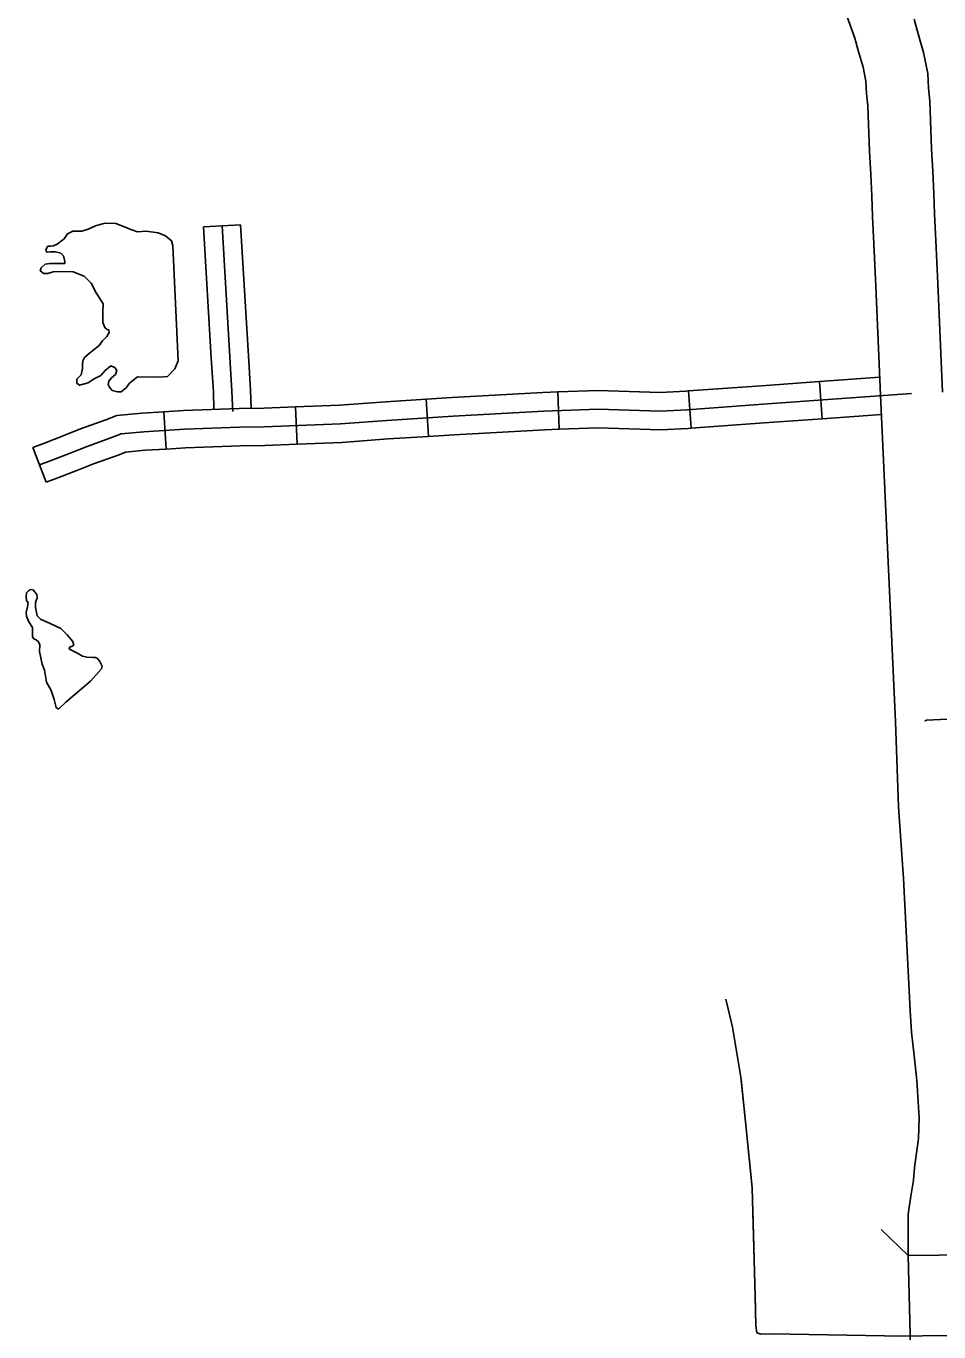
# Model space of a CAD drawing. Extents: x -5566 to 1759129, y -3726 to 731467.
# Drawn here: x -4723.67 to -4695.8, y 368.66 to 408.51 of the extents above; entities that cross this region are included whole.
import ezdxf

# ---------------------------------------------------------------- set-up
doc = ezdxf.new("R2010")
doc.units = 0
doc.layers.add('Default', color=7, linetype='Continuous')

msp = doc.modelspace()

# ---------------------------------------------------------------- linework, layer by layer
at = {"layer": 'Default'}
for p, q in [((-4718.255, 402.382), (-4717.118, 402.45)), ((-4703.365, 396.243), (-4703.446, 397.379)), ((-4699.365, 396.529), (-4699.447, 397.665)), ((-4711.38, 395.992), (-4711.453, 397.128)), ((-4707.39, 396.208), (-4707.435, 397.346)), ((-4719.39, 395.605), (-4719.46, 396.742)), ((-4715.396, 395.755), (-4715.441, 396.893)), ((-4723.057, 394.589), (-4723.457, 395.656))]:
    msp.add_line(p, q, dxfattribs=at)
for points in [[(-4694.847, 371.014), (-4696.746, 370.992), (-4696.746, 371.655), (-4696.737, 372.25), (-4696.664, 372.8), (-4696.581, 373.284), (-4696.548, 373.675), (-4696.422, 374.565), (-4696.402, 375.191), (-4696.473, 376.335), (-4696.555, 377.098), (-4696.645, 377.804), (-4696.678, 378.47), (-4696.882, 382.495), (-4697.032, 384.679), (-4697.129, 387.285), (-4697.586, 397.254), (-4697.731, 400.572), (-4697.793, 401.864), (-4697.834, 402.704), (-4697.853, 403.319), (-4697.886, 403.994), (-4697.922, 404.685), (-4697.971, 406.076), (-4698.016, 406.459), (-4698.035, 406.832), (-4698.12, 407.257), (-4698.267, 407.764), (-4698.372, 408.15), (-4698.618, 408.829)], [(-4696.56, 408.723), (-4696.439, 408.276), (-4696.274, 407.709), (-4696.145, 407.067), (-4696.123, 406.617), (-4696.076, 406.22), (-4696.025, 404.768), (-4695.989, 404.089), (-4695.956, 403.394), (-4695.937, 402.78), (-4695.897, 401.956), (-4695.834, 400.659), (-4695.69, 397.339)], [(-4721.324, 399.471), (-4721.323, 399.777), (-4721.316, 400.034), (-4721.524, 400.376), (-4721.682, 400.669), (-4721.89, 400.877), (-4722.232, 401.011), (-4722.512, 401.023), (-4722.842, 401.011), (-4723.001, 400.962), (-4723.123, 400.962), (-4723.233, 401.048), (-4723.208, 401.133), (-4723.086, 401.243), (-4722.94, 401.268), (-4722.842, 401.268), (-4722.659, 401.268), (-4722.574, 401.268), (-4722.488, 401.268), (-4722.488, 401.329), (-4722.525, 401.5), (-4722.61, 401.585), (-4722.769, 401.622), (-4722.94, 401.622), (-4723.037, 401.609), (-4723.062, 401.67), (-4723.037, 401.744), (-4723.001, 401.793), (-4722.915, 401.793), (-4722.83, 401.805), (-4722.72, 401.854), (-4722.586, 401.964), (-4722.5, 402.025), (-4722.403, 402.171), (-4722.244, 402.257), (-4722.11, 402.257), (-4721.963, 402.257), (-4721.768, 402.318), (-4721.548, 402.415), (-4721.266, 402.495), (-4720.924, 402.487)], [(-4720.924, 402.487), (-4720.436, 402.292), (-4720.265, 402.231), (-4719.997, 402.255), (-4719.631, 402.206), (-4719.411, 402.109), (-4719.228, 401.962), (-4719.191, 401.803), (-4719.02, 398.299), (-4719.13, 398.055), (-4719.35, 397.823), (-4719.582, 397.798), (-4720.263, 397.804)], [(-4718.255, 402.382), (-4718.013, 398.379)], [(-4717.686, 402.416), (-4717.381, 397.373), (-4717.369, 396.934), (-4717.366, 396.923), (-4717.357, 396.766), (-4717.352, 396.751)], [(-4717.118, 402.45), (-4716.876, 398.448)], [(-4720.263, 397.804), (-4720.506, 397.615), (-4720.616, 397.469), (-4720.762, 397.347), (-4720.872, 397.347), (-4721.043, 397.395), (-4721.116, 397.493), (-4721.165, 397.579), (-4721.141, 397.676), (-4721.055, 397.774), (-4720.933, 397.884), (-4720.897, 398.006), (-4720.958, 398.091), (-4721.08, 398.14), (-4721.251, 398.006), (-4721.385, 397.847), (-4721.605, 397.737), (-4721.775, 397.627), (-4722.032, 397.554), (-4722.117, 397.615), (-4722.117, 397.737), (-4721.983, 397.872), (-4721.946, 398.067), (-4721.946, 398.189), (-4721.934, 398.299), (-4721.885, 398.397), (-4721.727, 398.531), (-4721.434, 398.763), (-4721.336, 398.909), (-4721.202, 399.044), (-4721.129, 399.166), (-4721.141, 399.239), (-4721.19, 399.251), (-4721.263, 399.312), (-4721.324, 399.471)], [(-4718.013, 398.379), (-4717.95, 397.348), (-4717.936, 396.814)], [(-4716.876, 398.448), (-4716.812, 397.398), (-4716.797, 396.849)], [(-4699.447, 397.665), (-4697.61, 397.797)], [(-4707.435, 397.346), (-4706.208, 397.395), (-4704.316, 397.335), (-4703.525, 397.373), (-4703.446, 397.379)], [(-4703.446, 397.379), (-4701.219, 397.538), (-4699.447, 397.665)], [(-4723.257, 395.122), (-4722.902, 395.256), (-4722.324, 395.479), (-4721.805, 395.686), (-4721.027, 395.964), (-4720.765, 396.067), (-4720.073, 396.134), (-4718.829, 396.21), (-4717.152, 396.274), (-4716.397, 396.286), (-4714.064, 396.377), (-4712.651, 396.48), (-4710.63, 396.611), (-4707.864, 396.759), (-4706.206, 396.825), (-4704.311, 396.765), (-4703.491, 396.805), (-4701.178, 396.97), (-4696.638, 397.296)], [(-4715.441, 396.893), (-4714.096, 396.946), (-4712.69, 397.048), (-4711.453, 397.128)], [(-4711.453, 397.128), (-4710.663, 397.179), (-4707.89, 397.328), (-4707.435, 397.346)], [(-4723.457, 395.656), (-4723.105, 395.788), (-4722.533, 396.01), (-4722.006, 396.219), (-4721.227, 396.497), (-4720.899, 396.626), (-4720.118, 396.701), (-4719.46, 396.742)], [(-4719.46, 396.742), (-4718.857, 396.779), (-4717.167, 396.843), (-4716.413, 396.855), (-4715.441, 396.893)], [(-4699.365, 396.529), (-4697.559, 396.659)], [(-4711.38, 395.992), (-4710.596, 396.042), (-4707.837, 396.19), (-4707.39, 396.208)], [(-4707.39, 396.208), (-4706.203, 396.255), (-4704.306, 396.195), (-4703.457, 396.236), (-4703.365, 396.243)], [(-4703.365, 396.243), (-4701.137, 396.401), (-4699.365, 396.529)], [(-4715.396, 395.755), (-4714.032, 395.808), (-4712.612, 395.912), (-4711.38, 395.992)], [(-4723.057, 394.589), (-4722.699, 394.723), (-4722.116, 394.949), (-4721.604, 395.153), (-4720.827, 395.431), (-4720.631, 395.508), (-4720.029, 395.566), (-4719.39, 395.605)], [(-4719.39, 395.605), (-4718.801, 395.641), (-4717.136, 395.704), (-4716.381, 395.716), (-4715.396, 395.755)], [(-4723.173, 389.041), (-4723.252, 389.422), (-4723.245, 389.629), (-4723.284, 389.724), (-4723.356, 389.779), (-4723.427, 389.811), (-4723.475, 389.875), (-4723.475, 389.962), (-4723.475, 390.153), (-4723.578, 390.335), (-4723.649, 390.502), (-4723.665, 390.613), (-4723.618, 390.788), (-4723.602, 390.915), (-4723.649, 390.986), (-4723.665, 391.097), (-4723.657, 391.216), (-4723.594, 391.28), (-4723.532, 391.315), (-4723.453, 391.307), (-4723.34, 391.161), (-4723.324, 391.066), (-4723.372, 390.947), (-4723.379, 390.923), (-4723.379, 390.764), (-4723.324, 390.51), (-4723.221, 390.407), (-4722.935, 390.28), (-4722.61, 390.129), (-4722.411, 389.938)], [(-4722.411, 389.938), (-4722.237, 389.732), (-4722.213, 389.621), (-4722.268, 389.573), (-4722.308, 389.573), (-4722.348, 389.525), (-4722.34, 389.494), (-4722.118, 389.383), (-4721.943, 389.287), (-4721.808, 389.248), (-4721.633, 389.24), (-4721.546, 389.24), (-4721.499, 389.224), (-4721.411, 389.121), (-4721.34, 388.978), (-4721.364, 388.898), (-4721.697, 388.517), (-4722.451, 387.874), (-4722.681, 387.668), (-4722.752, 387.715), (-4722.808, 387.961), (-4722.903, 388.231), (-4723.046, 388.493), (-4723.102, 388.859), (-4723.173, 389.041)], [(-4665.822, 388.862), (-4670.931, 388.596), (-4675.862, 388.281), (-4696.181, 387.325), (-4696.23, 387.305), (-4696.23, 387.305)], [(-4702.309, 378.817), (-4702.105, 377.962), (-4701.846, 376.435), (-4701.707, 375.07), (-4701.5, 373.054), (-4701.416, 369.745), (-4701.392, 368.841), (-4701.36, 368.633), (-4701.242, 368.588), (-4700.92, 368.602), (-4696.883, 368.523), (-4695.733, 368.545), (-4695.387, 368.526), (-4695.122, 368.462), (-4694.828, 368.457), (-4692.797, 368.529), (-4679.95, 367.895)], [(-4702.309, 378.817), (-4702.105, 377.962), (-4702, 377.346)], [(-4701.838, 376.357), (-4701.707, 375.07), (-4701.532, 373.366)], [(-4701.483, 372.365), (-4701.416, 369.745), (-4701.406, 369.359)], [(-4696.746, 370.988), (-4697.564, 371.781)], [(-4696.746, 370.992), (-4696.637, 366.98)]]:
    msp.add_lwpolyline(points, dxfattribs=at)

doc.saveas('drawing.dxf')
